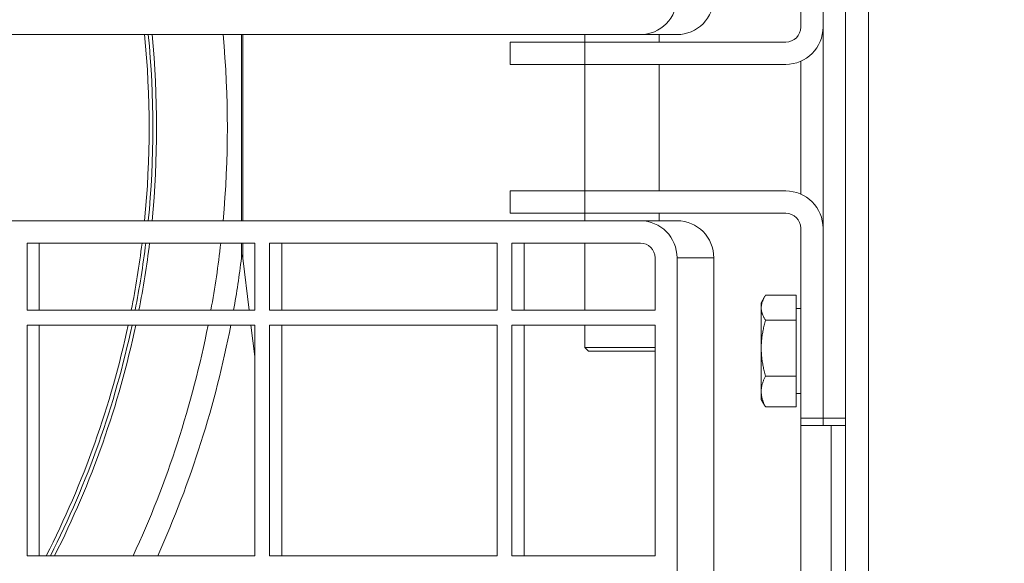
# Model space of a CAD drawing. Header units: metres. Extents: x 1306 to 1412, y -79 to 41.
# Tile 364 of 656: x 1360.9433 to 1361.0755, y -17.02 to -16.947. Entities that reach past the tile are written whole.
import ezdxf

# ---------------------------------------------------------------- set-up
doc = ezdxf.new("R2010")
doc.units = ezdxf.units.M
doc.header["$PDMODE"] = 65
doc.linetypes.add('AUSGEZOGEN', pattern=[0])
doc.layers.add('XR$3$Maßlinie 1_50', color=7, linetype='AUSGEZOGEN', lineweight=25)
doc.layers.add('XR$4$Möblierung', color=4, linetype='AUSGEZOGEN', lineweight=13)
doc.styles.add('ARIAL', font='arial.ttf')
doc.dimstyles.new('DIMSTYLE_11', dxfattribs={"dimtxt": 0.15, "dimasz": 0.03000000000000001, "dimexe": 0, "dimexo": 0, "dimgap": 0.075, "dimtad": 2, "dimrnd": 0.005, "dimzin": 4, "dimdsep": 46, "dimtxsty": 'ARIAL', "dimblk1": 'ALL_ML_STRICH', "dimblk2": 'ALL_ML_STRICH', "dimsah": 1, "dimcen": 0, "dimclrd": 3, "dimclre": 3, "dimclrt": 3, "dimadec": 0, "dimazin": 0, "dimtfac": 1, "dimtdec": 0, "dimtix": 1, "dimtmove": 2, "dimatfit": 3, "dimfxl": 0, "dimtzin": 0, "dimlwd": 0, "dimlwe": 25, "dimarcsym": 0})
doc.dimstyles.new('DIMSTYLE_12', dxfattribs={"dimtxt": 0.15, "dimasz": 0.03000000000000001, "dimexe": 0, "dimexo": 0, "dimgap": 0.075, "dimtad": 2, "dimdec": 3, "dimrnd": 0.005, "dimzin": 4, "dimdsep": 46, "dimtxsty": 'ARIAL', "dimblk1": 'ALL_ML_STRICH', "dimblk2": 'ALL_ML_STRICH', "dimsah": 1, "dimcen": 0, "dimclrd": 3, "dimclre": 3, "dimclrt": 3, "dimadec": 0, "dimazin": 0, "dimtfac": 1, "dimtdec": 0, "dimtix": 1, "dimtmove": 2, "dimatfit": 3, "dimfxl": 0, "dimtzin": 0, "dimlwd": 0, "dimlwe": 25, "dimarcsym": 0})
doc.dimstyles.new('DIMSTYLE_24', dxfattribs={"dimtxt": 0.225, "dimasz": 0.15, "dimexe": 0, "dimexo": 0, "dimgap": 0.1125, "dimtad": 2, "dimrnd": 0.005, "dimzin": 4, "dimdsep": 46, "dimtxsty": 'ARIAL', "dimblk1": 'ALL_ML_STRICH', "dimblk2": 'ALL_ML_STRICH', "dimsah": 1, "dimcen": 0, "dimclrd": 3, "dimclre": 3, "dimclrt": 3, "dimadec": 0, "dimazin": 0, "dimtfac": 1, "dimtdec": 0, "dimtix": 1, "dimtmove": 2, "dimatfit": 3, "dimfxl": 0, "dimtzin": 0, "dimlwd": 0, "dimlwe": 25, "dimarcsym": 0})
doc.dimstyles.new('DIMSTYLE_6', dxfattribs={"dimtxt": 0.15, "dimasz": 0.15, "dimexe": 0, "dimexo": 0, "dimgap": 0.075, "dimtad": 2, "dimrnd": 0.005, "dimzin": 4, "dimdsep": 46, "dimtxsty": 'ARIAL', "dimblk1": 'ALL_ML_STRICH', "dimblk2": 'ALL_ML_STRICH', "dimsah": 1, "dimcen": 0, "dimclrd": 3, "dimclre": 3, "dimclrt": 3, "dimadec": 0, "dimazin": 0, "dimtfac": 1, "dimtdec": 0, "dimtix": 1, "dimtmove": 2, "dimatfit": 3, "dimfxl": 0, "dimtzin": 0, "dimlwd": 0, "dimlwe": 25, "dimarcsym": 0})
doc.dimstyles.new('DIMSTYLE_9', dxfattribs={"dimtxt": 0.15, "dimasz": 0.03000000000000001, "dimexe": 0, "dimexo": 0, "dimgap": 0.075, "dimtad": 2, "dimdec": 1, "dimlfac": 100, "dimrnd": 0.5, "dimzin": 4, "dimdsep": 46, "dimtxsty": 'ARIAL', "dimblk1": 'ALL_ML_STRICH', "dimblk2": 'ALL_ML_STRICH', "dimsah": 1, "dimcen": 0, "dimclrd": 3, "dimclre": 3, "dimclrt": 3, "dimadec": 0, "dimazin": 0, "dimtfac": 1, "dimtdec": 0, "dimtix": 1, "dimtmove": 2, "dimatfit": 3, "dimfxl": 0, "dimtvp": 1.2, "dimtzin": 0, "dimlwd": 0, "dimlwe": 25, "dimarcsym": 0})

# ---------------------------------------------------------------- blocks, each defined once
blk = doc.blocks.new('ALL_ML_STRICH')
at = {"color": 0, "linetype": 'ByBlock', "lineweight": -2}
for p, q in [((0, -0.5), (0, 0.5)), ((-0.3, -0.3), (0.3, 0.3)), ((-1, 0), (0.5, 0))]:
    blk.add_line(p, q, dxfattribs=at)
blk = doc.blocks.new('*D691')
at = {"layer": 'DEFPOINTS', "color": 3, "linetype": 'AUSGEZOGEN', "lineweight": 25, "transparency": 33554687}
for p in [(1361.150147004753, -9.35909497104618), (1361.150147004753, -17.54325511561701), (1361.480147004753, -17.62028917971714)]:
    blk.add_point(p, dxfattribs=at)
at = {"layer": 'XR$3$Maßlinie 1_50', "color": 3, "linetype": 'AUSGEZOGEN', "lineweight": -2, "transparency": 33554687}
for p, q in [((1361.150147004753, -9.40909497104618), (1361.150147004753, -9.35909497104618)), ((1361.150147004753, -9.35909497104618), (1361.480147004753, -9.35909497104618)), ((1361.480147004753, -9.40909497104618), (1361.480147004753, -9.35909497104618))]:
    blk.add_line(p, q, dxfattribs=at)
at = {"layer": 'XR$3$Maßlinie 1_50', "color": 3, "linetype": 'AUSGEZOGEN', "lineweight": 25, "transparency": 33554687, "xscale": 0.03000000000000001, "yscale": 0.03000000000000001, "zscale": 0.03000000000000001, "rotation": 180}
blk.add_blockref('ALL_ML_STRICH', (1361.150147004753, -9.35909497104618), dxfattribs=at)
at = {"layer": 'XR$3$Maßlinie 1_50', "color": 3, "linetype": 'AUSGEZOGEN', "lineweight": 25, "transparency": 33554687, "xscale": 0.03000000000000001, "yscale": 0.03000000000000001, "zscale": 0.03000000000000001}
blk.add_blockref('ALL_ML_STRICH', (1361.480147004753, -9.35909497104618), dxfattribs=at)
at = {"layer": 'XR$3$Maßlinie 1_50', "color": 3, "linetype": 'AUSGEZOGEN', "lineweight": 25, "transparency": 33554687, "insert": (1361.309719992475, -9.23143467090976), "char_height": 0.15, "width": 0.4799999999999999, "attachment_point": 5, "style": 'ARIAL'}
blk.add_mtext('\\W0.80;\\A1;{\\A1;{33\\H0.099000;\\S^ ;}}', dxfattribs=at)
blk = doc.blocks.new('*D765')
at = {"layer": 'DEFPOINTS', "color": 3, "linetype": 'AUSGEZOGEN', "lineweight": 25, "transparency": 33554687}
for p in [(1342.770147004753, -10.15909497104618), (1342.770147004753, -20.11080697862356), (1361.060147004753, -20.30015715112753)]:
    blk.add_point(p, dxfattribs=at)
at = {"layer": 'XR$3$Maßlinie 1_50', "color": 3, "linetype": 'AUSGEZOGEN', "lineweight": -2, "transparency": 33554687}
for p, q in [((1342.770147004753, -10.20909497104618), (1342.770147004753, -10.15909497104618)), ((1342.770147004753, -10.15909497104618), (1361.060147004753, -10.15909497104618)), ((1361.060147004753, -10.20909497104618), (1361.060147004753, -10.15909497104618))]:
    blk.add_line(p, q, dxfattribs=at)
at = {"layer": 'XR$3$Maßlinie 1_50', "color": 3, "linetype": 'AUSGEZOGEN', "lineweight": 25, "transparency": 33554687, "xscale": 0.03000000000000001, "yscale": 0.03000000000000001, "zscale": 0.03000000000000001, "rotation": 180}
blk.add_blockref('ALL_ML_STRICH', (1342.770147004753, -10.15909497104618), dxfattribs=at)
at = {"layer": 'XR$3$Maßlinie 1_50', "color": 3, "linetype": 'AUSGEZOGEN', "lineweight": 25, "transparency": 33554687, "xscale": 0.03000000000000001, "yscale": 0.03000000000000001, "zscale": 0.03000000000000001}
blk.add_blockref('ALL_ML_STRICH', (1361.060147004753, -10.15909497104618), dxfattribs=at)
at = {"layer": 'XR$3$Maßlinie 1_50', "color": 3, "linetype": 'AUSGEZOGEN', "lineweight": 25, "transparency": 33554687, "insert": (1351.919076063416, -10.03153699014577), "char_height": 0.15, "width": 0.6, "attachment_point": 5, "style": 'ARIAL'}
blk.add_mtext('\\W0.80;\\A1;{\\A1;{18.29\\H0.099000;\\S^ ;}}', dxfattribs=at)
blk = doc.blocks.new('*D766')
at = {"layer": 'DEFPOINTS', "color": 3, "linetype": 'AUSGEZOGEN', "lineweight": 25, "transparency": 33554687}
for p in [(1361.060147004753, -10.15909497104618), (1361.240147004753, -20.27659746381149), (1361.060147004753, -20.30015715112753)]:
    blk.add_point(p, dxfattribs=at)
at = {"layer": 'XR$3$Maßlinie 1_50', "color": 3, "linetype": 'AUSGEZOGEN', "lineweight": -2, "transparency": 33554687}
for p, q in [((1361.060147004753, -10.20909497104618), (1361.060147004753, -10.15909497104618)), ((1361.060147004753, -10.15909497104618), (1361.240147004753, -10.15909497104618)), ((1361.240147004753, -10.20909497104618), (1361.240147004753, -10.15909497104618))]:
    blk.add_line(p, q, dxfattribs=at)
at = {"layer": 'XR$3$Maßlinie 1_50', "color": 3, "linetype": 'AUSGEZOGEN', "lineweight": 25, "transparency": 33554687, "xscale": 0.03000000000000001, "yscale": 0.03000000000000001, "zscale": 0.03000000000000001, "rotation": 180}
blk.add_blockref('ALL_ML_STRICH', (1361.060147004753, -10.15909497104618), dxfattribs=at)
at = {"layer": 'XR$3$Maßlinie 1_50', "color": 3, "linetype": 'AUSGEZOGEN', "lineweight": 25, "transparency": 33554687, "xscale": 0.03000000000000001, "yscale": 0.03000000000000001, "zscale": 0.03000000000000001}
blk.add_blockref('ALL_ML_STRICH', (1361.240147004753, -10.15909497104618), dxfattribs=at)
at = {"layer": 'XR$3$Maßlinie 1_50', "color": 3, "linetype": 'AUSGEZOGEN', "lineweight": 25, "transparency": 33554687, "insert": (1361.144597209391, -10.01653699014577), "char_height": 0.15, "width": 0.4799999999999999, "attachment_point": 5, "style": 'ARIAL'}
blk.add_mtext('\\W0.80;\\A1;{\\A1;{18\\H0.099000;\\S^ ;}}', dxfattribs=at)
blk = doc.blocks.new('*D782')
at = {"layer": 'DEFPOINTS', "color": 3, "linetype": 'AUSGEZOGEN', "lineweight": 25, "transparency": 33554687}
for p in [(1343.120147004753, -10.95909497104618), (1343.120147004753, -20.11122102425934), (1361.060147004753, -20.50340109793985)]:
    blk.add_point(p, dxfattribs=at)
at = {"layer": 'XR$3$Maßlinie 1_50', "color": 3, "linetype": 'AUSGEZOGEN', "lineweight": -2, "transparency": 33554687}
for p, q in [((1343.120147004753, -11.00909497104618), (1343.120147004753, -10.95909497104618)), ((1343.120147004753, -10.95909497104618), (1361.060147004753, -10.95909497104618)), ((1361.060147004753, -11.00909497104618), (1361.060147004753, -10.95909497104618))]:
    blk.add_line(p, q, dxfattribs=at)
at = {"layer": 'XR$3$Maßlinie 1_50', "color": 3, "linetype": 'AUSGEZOGEN', "lineweight": 25, "transparency": 33554687, "xscale": 0.03000000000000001, "yscale": 0.03000000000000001, "zscale": 0.03000000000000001, "rotation": 180}
blk.add_blockref('ALL_ML_STRICH', (1343.120147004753, -10.95909497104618), dxfattribs=at)
at = {"layer": 'XR$3$Maßlinie 1_50', "color": 3, "linetype": 'AUSGEZOGEN', "lineweight": 25, "transparency": 33554687, "xscale": 0.03000000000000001, "yscale": 0.03000000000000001, "zscale": 0.03000000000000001}
blk.add_blockref('ALL_ML_STRICH', (1361.060147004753, -10.95909497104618), dxfattribs=at)
at = {"layer": 'XR$3$Maßlinie 1_50', "color": 3, "linetype": 'AUSGEZOGEN', "lineweight": 25, "transparency": 33554687, "insert": (1352.094444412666, -10.83153699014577), "char_height": 0.15, "width": 0.6, "attachment_point": 5, "style": 'ARIAL'}
blk.add_mtext('\\W0.80;\\A1;{\\A1;{17.94\\H0.099000;\\S^ ;}}', dxfattribs=at)
blk = doc.blocks.new('*D783')
at = {"layer": 'DEFPOINTS', "color": 3, "linetype": 'AUSGEZOGEN', "lineweight": 25, "transparency": 33554687}
for p in [(1361.060147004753, -10.95909497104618), (1361.060147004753, -20.50340109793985), (1361.240147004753, -20.60164563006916)]:
    blk.add_point(p, dxfattribs=at)
at = {"layer": 'XR$3$Maßlinie 1_50', "color": 3, "linetype": 'AUSGEZOGEN', "lineweight": -2, "transparency": 33554687}
for p, q in [((1361.060147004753, -11.00909497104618), (1361.060147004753, -10.95909497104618)), ((1361.060147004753, -10.95909497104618), (1361.240147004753, -10.95909497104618)), ((1361.240147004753, -11.00909497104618), (1361.240147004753, -10.95909497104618))]:
    blk.add_line(p, q, dxfattribs=at)
at = {"layer": 'XR$3$Maßlinie 1_50', "color": 3, "linetype": 'AUSGEZOGEN', "lineweight": 25, "transparency": 33554687, "xscale": 0.03000000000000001, "yscale": 0.03000000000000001, "zscale": 0.03000000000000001, "rotation": 180}
blk.add_blockref('ALL_ML_STRICH', (1361.060147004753, -10.95909497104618), dxfattribs=at)
at = {"layer": 'XR$3$Maßlinie 1_50', "color": 3, "linetype": 'AUSGEZOGEN', "lineweight": 25, "transparency": 33554687, "xscale": 0.03000000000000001, "yscale": 0.03000000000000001, "zscale": 0.03000000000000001}
blk.add_blockref('ALL_ML_STRICH', (1361.240147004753, -10.95909497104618), dxfattribs=at)
at = {"layer": 'XR$3$Maßlinie 1_50', "color": 3, "linetype": 'AUSGEZOGEN', "lineweight": 25, "transparency": 33554687, "insert": (1361.144597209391, -10.81653699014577), "char_height": 0.15, "width": 0.4799999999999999, "attachment_point": 5, "style": 'ARIAL'}
blk.add_mtext('\\W0.80;\\A1;{\\A1;{18\\H0.099000;\\S^ ;}}', dxfattribs=at)
blk = doc.blocks.new('*D899')
at = {"layer": 'DEFPOINTS', "color": 3, "linetype": 'AUSGEZOGEN', "lineweight": 25, "transparency": 33554687}
for p in [(1342.770147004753, -8.559094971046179), (1361.240147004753, -14.91824644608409), (1342.770147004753, -18.60157549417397)]:
    blk.add_point(p, dxfattribs=at)
at = {"layer": 'XR$3$Maßlinie 1_50', "color": 3, "linetype": 'AUSGEZOGEN', "lineweight": -2, "transparency": 33554687}
for p, q in [((1342.770147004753, -9.15909497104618), (1342.770147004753, -8.559094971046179)), ((1342.770147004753, -8.559094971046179), (1361.240147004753, -8.559094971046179)), ((1361.240147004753, -9.15909497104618), (1361.240147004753, -8.559094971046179))]:
    blk.add_line(p, q, dxfattribs=at)
at = {"layer": 'XR$3$Maßlinie 1_50', "color": 3, "linetype": 'AUSGEZOGEN', "lineweight": 25, "transparency": 33554687, "xscale": 0.15, "yscale": 0.15, "zscale": 0.15, "rotation": 180}
blk.add_blockref('ALL_ML_STRICH', (1342.770147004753, -8.559094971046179), dxfattribs=at)
at = {"layer": 'XR$3$Maßlinie 1_50', "color": 3, "linetype": 'AUSGEZOGEN', "lineweight": 25, "transparency": 33554687, "xscale": 0.15, "yscale": 0.15, "zscale": 0.15}
blk.add_blockref('ALL_ML_STRICH', (1361.240147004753, -8.559094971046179), dxfattribs=at)
at = {"layer": 'XR$3$Maßlinie 1_50', "color": 3, "linetype": 'AUSGEZOGEN', "lineweight": 25, "transparency": 33554687, "insert": (1352.011101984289, -8.392604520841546), "char_height": 0.225, "width": 0.8999999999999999, "attachment_point": 5, "style": 'ARIAL'}
blk.add_mtext('\\W0.80;\\A1;{\\fArial|i0|b1;\\A1;{18.47\\H0.148500;\\S^ ;}}', dxfattribs=at)
blk = doc.blocks.new('*D929')
at = {"layer": 'DEFPOINTS', "color": 3, "linetype": 'AUSGEZOGEN', "lineweight": 25, "transparency": 33554687}
for p in [(1362.146242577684, -15.15824644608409), (1340.424074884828, -17.54324644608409), (1364.271242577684, -17.54324644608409)]:
    blk.add_point(p, dxfattribs=at)
at = {"layer": 'XR$3$Maßlinie 1_50', "color": 3, "linetype": 'AUSGEZOGEN', "lineweight": -2, "transparency": 33554687}
for p, q in [((1340.474074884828, -15.15824644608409), (1340.424074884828, -15.15824644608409)), ((1340.424074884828, -17.54324644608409), (1340.424074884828, -15.15824644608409)), ((1340.474074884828, -17.54324644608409), (1340.424074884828, -17.54324644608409))]:
    blk.add_line(p, q, dxfattribs=at)
at = {"layer": 'XR$3$Maßlinie 1_50', "color": 3, "linetype": 'AUSGEZOGEN', "lineweight": 25, "transparency": 33554687, "xscale": 0.03000000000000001, "yscale": 0.03000000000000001, "zscale": 0.03000000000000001}
for p, rotation in [((1340.424074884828, -15.15824644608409), 90), ((1340.424074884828, -17.54324644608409), 270)]:
    blk.add_blockref('ALL_ML_STRICH', p, dxfattribs=dict(at, rotation=rotation))
at = {"layer": 'XR$3$Maßlinie 1_50', "color": 3, "linetype": 'AUSGEZOGEN', "lineweight": 25, "transparency": 33554687, "insert": (1340.29641458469, -16.32984057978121), "char_height": 0.15, "width": 0.6, "attachment_point": 5, "rotation": 90, "style": 'ARIAL'}
blk.add_mtext('\\W0.80;\\A1;{\\A1;{2.38\\H0.099000;\\S5^ ;}}', dxfattribs=at)
blk = doc.blocks.new('*D938')
at = {"layer": 'DEFPOINTS', "color": 3, "linetype": 'AUSGEZOGEN', "lineweight": 25, "transparency": 33554687}
for p in [(1364.96914176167, -15.15824644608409), (1338.824074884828, -20.29324644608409), (1364.656959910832, -20.29324644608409)]:
    blk.add_point(p, dxfattribs=at)
at = {"layer": 'XR$3$Maßlinie 1_50', "color": 3, "linetype": 'AUSGEZOGEN', "lineweight": -2, "transparency": 33554687}
for p, q in [((1338.874074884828, -15.15824644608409), (1338.824074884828, -15.15824644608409)), ((1338.824074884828, -20.29324644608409), (1338.824074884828, -15.15824644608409)), ((1338.874074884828, -20.29324644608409), (1338.824074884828, -20.29324644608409))]:
    blk.add_line(p, q, dxfattribs=at)
at = {"layer": 'XR$3$Maßlinie 1_50', "color": 3, "linetype": 'AUSGEZOGEN', "lineweight": 25, "transparency": 33554687, "xscale": 0.03000000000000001, "yscale": 0.03000000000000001, "zscale": 0.03000000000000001}
for p, rotation in [((1338.824074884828, -15.15824644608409), 90), ((1338.824074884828, -20.29324644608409), 270)]:
    blk.add_blockref('ALL_ML_STRICH', p, dxfattribs=dict(at, rotation=rotation))
at = {"layer": 'XR$3$Maßlinie 1_50', "color": 3, "linetype": 'AUSGEZOGEN', "lineweight": 25, "transparency": 33554687, "insert": (1338.696414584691, -17.70484057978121), "char_height": 0.15, "width": 0.6, "attachment_point": 5, "rotation": 90, "style": 'ARIAL'}
blk.add_mtext('\\W0.80;\\A1;{\\A1;{5.13\\H0.099000;\\S5^ ;}}', dxfattribs=at)
blk = doc.blocks.new('*D963')
at = {"layer": 'DEFPOINTS', "color": 3, "linetype": 'AUSGEZOGEN', "lineweight": 25, "transparency": 33554687}
for p in [(1360.315868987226, -16.2182464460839), (1360.170906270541, -17.81824644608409), (1361.000147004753, -17.81824644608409)]:
    blk.add_point(p, dxfattribs=at)
at = {"layer": 'XR$3$Maßlinie 1_50', "color": 3, "linetype": 'AUSGEZOGEN', "lineweight": -2, "transparency": 33554687}
for p, q in [((1360.220906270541, -16.2182464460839), (1360.170906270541, -16.2182464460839)), ((1360.170906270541, -17.81824644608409), (1360.170906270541, -16.2182464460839)), ((1360.220906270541, -17.81824644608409), (1360.170906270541, -17.81824644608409))]:
    blk.add_line(p, q, dxfattribs=at)
at = {"layer": 'XR$3$Maßlinie 1_50', "color": 3, "linetype": 'AUSGEZOGEN', "lineweight": 25, "transparency": 33554687, "xscale": 0.15, "yscale": 0.15, "zscale": 0.15}
for p, rotation in [((1360.170906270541, -16.2182464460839), 90), ((1360.170906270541, -17.81824644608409), 270)]:
    blk.add_blockref('ALL_ML_STRICH', p, dxfattribs=dict(at, rotation=rotation))
at = {"layer": 'XR$3$Maßlinie 1_50', "color": 3, "linetype": 'AUSGEZOGEN', "lineweight": 25, "transparency": 33554687, "insert": (1360.043348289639, -17.00937332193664), "char_height": 0.15, "width": 0.4799999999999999, "attachment_point": 5, "rotation": 90, "style": 'ARIAL'}
blk.add_mtext('\\W0.80;\\A1;{\\A1;{1.60\\H0.099000;\\S^ ;}}', dxfattribs=at)
blk = doc.blocks.new('*D1085')
at = {"layer": 'DEFPOINTS', "color": 3, "linetype": 'AUSGEZOGEN', "lineweight": 25, "transparency": 33554687}
for p in [(1366.101203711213, -15.15824644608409), (1339.624074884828, -17.54324644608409), (1365.92579072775, -17.54324644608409)]:
    blk.add_point(p, dxfattribs=at)
at = {"layer": 'XR$3$Maßlinie 1_50', "color": 3, "linetype": 'AUSGEZOGEN', "lineweight": -2, "transparency": 33554687}
for p, q in [((1339.674074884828, -15.15824644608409), (1339.624074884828, -15.15824644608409)), ((1339.624074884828, -17.54324644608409), (1339.624074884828, -15.15824644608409)), ((1339.674074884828, -17.54324644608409), (1339.624074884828, -17.54324644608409))]:
    blk.add_line(p, q, dxfattribs=at)
at = {"layer": 'XR$3$Maßlinie 1_50', "color": 3, "linetype": 'AUSGEZOGEN', "lineweight": 25, "transparency": 33554687, "xscale": 0.03000000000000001, "yscale": 0.03000000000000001, "zscale": 0.03000000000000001}
for p, rotation in [((1339.624074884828, -15.15824644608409), 90), ((1339.624074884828, -17.54324644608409), 270)]:
    blk.add_blockref('ALL_ML_STRICH', p, dxfattribs=dict(at, rotation=rotation))
at = {"layer": 'XR$3$Maßlinie 1_50', "color": 3, "linetype": 'AUSGEZOGEN', "lineweight": 25, "transparency": 33554687, "insert": (1339.49641458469, -16.3298405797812), "char_height": 0.15, "width": 0.6, "attachment_point": 5, "rotation": 90, "style": 'ARIAL'}
blk.add_mtext('\\W0.80;\\A1;{\\A1;{2.38\\H0.099000;\\S5^ ;}}', dxfattribs=at)
blk = doc.blocks.new('COMPLEXOBJECT_326')
at = {"layer": 'XR$4$Möblierung', "color": 52, "linetype": 'AUSGEZOGEN', "lineweight": 13, "transparency": 33554687}
for p, q in [((1361.057264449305, -17.61338194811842), (1361.057264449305, -16.30960622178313)), ((1361.054164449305, -17.61144408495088), (1361.054164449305, -16.31154408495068)), ((1361.048164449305, -16.92249408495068), (1361.048164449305, -16.94799408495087)), ((1361.051164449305, -16.92249408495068), (1361.051164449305, -17.00049408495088)), ((1361.051164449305, -16.92249408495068), (1361.051164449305, -16.94799408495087)), ((1361.026628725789, -16.94899408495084), (1360.632078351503, -16.94899408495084)), ((1360.973065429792, -16.94899408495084), (1360.973065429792, -16.97399408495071)), ((1360.973261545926, -16.97399408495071), (1360.973261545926, -16.94899408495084)), ((1361.019164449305, -16.94899408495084), (1361.019164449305, -16.94999408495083)), ((1361.026628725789, -16.94899408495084), (1361.028931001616, -16.94899408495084)), ((1361.029164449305, -16.94899313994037), (1361.029164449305, -16.94999408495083)), ((1361.029261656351, -16.94899408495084), (1361.029164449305, -16.94899408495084)), ((1361.029261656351, -16.94899408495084), (1361.031563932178, -16.94899408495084)), ((1361.009164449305, -16.94999408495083), (1361.019164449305, -16.94999408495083)), ((1361.009164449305, -16.94999408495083), (1361.009164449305, -16.95299408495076)), ((1361.019164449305, -16.95299408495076), (1361.019164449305, -16.94999408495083)), ((1361.046164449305, -16.94999408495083), (1361.019164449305, -16.94999408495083)), ((1361.048164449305, -16.95257666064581), (1361.048164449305, -16.97041150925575)), ((1361.019164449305, -16.95299408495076), (1361.009164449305, -16.95299408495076)), ((1361.046164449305, -16.95299408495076), (1361.019164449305, -16.95299408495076)), ((1361.019164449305, -16.95299408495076), (1361.019164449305, -16.96999408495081)), ((1361.029164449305, -16.95299408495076), (1361.029164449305, -16.96999408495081)), ((1361.009164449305, -16.96999408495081), (1361.019164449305, -16.96999408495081)), ((1361.009164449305, -16.96999408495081), (1361.009164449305, -16.97299408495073)), ((1361.019164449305, -16.97299408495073), (1361.019164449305, -16.96999408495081)), ((1361.019164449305, -16.96999408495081), (1361.046164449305, -16.96999408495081)), ((1361.019164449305, -16.97299408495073), (1361.009164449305, -16.97299408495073)), ((1361.019164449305, -16.97299408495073), (1361.046164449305, -16.97299408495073)), ((1361.019164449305, -16.97299408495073), (1361.019164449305, -16.97399408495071)), ((1361.029164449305, -16.97299408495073), (1361.029164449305, -16.97399502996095)), ((1361.026628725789, -16.97399408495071), (1360.632078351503, -16.97399408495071)), ((1361.028931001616, -16.97399408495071), (1361.026628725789, -16.97399408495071)), ((1361.029164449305, -16.97399408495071), (1361.029261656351, -16.97399408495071)), ((1361.031563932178, -16.97399408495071), (1361.029261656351, -16.97399408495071)), ((1361.048164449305, -16.97499408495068), (1361.048164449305, -17.00049408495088)), ((1361.051164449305, -16.97499408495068), (1361.051164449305, -17.00049408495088)), ((1360.944266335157, -16.97699408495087), (1360.944266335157, -16.98599408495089)), ((1360.944266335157, -16.97699408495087), (1360.974843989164, -16.97699408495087)), ((1360.945911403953, -16.98599408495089), (1360.945911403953, -16.97699408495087)), ((1360.973065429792, -16.97699408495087), (1360.973065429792, -16.97900172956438)), ((1360.973261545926, -16.97900948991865), (1360.973261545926, -16.97699408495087)), ((1360.974843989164, -16.98599408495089), (1360.974843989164, -16.97699408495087)), ((1360.976816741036, -16.97699408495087), (1360.976816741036, -16.98599408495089)), ((1360.976816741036, -16.97699408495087), (1361.007394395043, -16.97699408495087)), ((1360.978461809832, -16.98599408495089), (1360.978461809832, -16.97699408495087)), ((1361.007394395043, -16.98599408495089), (1361.007394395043, -16.97699408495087)), ((1361.009367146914, -16.97699408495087), (1361.026628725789, -16.97699408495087)), ((1361.009367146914, -16.97699408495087), (1361.009367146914, -16.98599408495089)), ((1361.01101221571, -16.98599408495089), (1361.01101221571, -16.97699408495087)), ((1361.019164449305, -16.97699408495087), (1361.019164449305, -16.98599408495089)), ((1360.974096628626, -16.98599408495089), (1360.973261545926, -16.97900948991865)), ((1361.028601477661, -16.98599408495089), (1361.028601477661, -16.97899408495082)), ((1361.036495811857, -16.97899408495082), (1361.031560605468, -16.97899408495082)), ((1361.031560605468, -16.97899408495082), (1361.031560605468, -17.58899408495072)), ((1361.036495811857, -17.58899408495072), (1361.036495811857, -16.97899408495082)), ((1361.042864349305, -16.98499408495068), (1361.043304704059, -16.98423136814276)), ((1361.047564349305, -16.98400257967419), (1361.043444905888, -16.98400257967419)), ((1361.047564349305, -16.98400257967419), (1361.047564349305, -16.98735082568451)), ((1361.042864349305, -16.98499408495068), (1361.042864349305, -16.98567670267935)), ((1361.042864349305, -16.98567670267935), (1361.042864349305, -16.99109657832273)), ((1360.944266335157, -16.98599408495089), (1360.974843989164, -16.98599408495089)), ((1360.976816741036, -16.98599408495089), (1361.007394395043, -16.98599408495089)), ((1361.009367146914, -16.98599408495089), (1361.028601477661, -16.98599408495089)), ((1361.047564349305, -16.9857940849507), (1361.048164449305, -16.9857940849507)), ((1360.944266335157, -16.98799408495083), (1360.944266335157, -17.01899408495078)), ((1360.974843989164, -16.98799408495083), (1360.944266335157, -16.98799408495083)), ((1360.945911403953, -17.01899408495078), (1360.945911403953, -16.98799408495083)), ((1360.974843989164, -16.99224497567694), (1360.97433574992, -16.98799408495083)), ((1360.974843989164, -17.01899408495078), (1360.974843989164, -16.98799408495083)), ((1360.976816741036, -16.98799408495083), (1360.976816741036, -17.01899408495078)), ((1361.007394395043, -16.98799408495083), (1360.976816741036, -16.98799408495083)), ((1360.978461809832, -17.01899408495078), (1360.978461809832, -16.98799408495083)), ((1361.007394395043, -17.01899408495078), (1361.007394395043, -16.98799408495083)), ((1361.028601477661, -16.98799408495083), (1361.009367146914, -16.98799408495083)), ((1361.009367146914, -16.98799408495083), (1361.009367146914, -17.01899408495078)), ((1361.01101221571, -17.01899408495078), (1361.01101221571, -16.98799408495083)), ((1361.019164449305, -16.98799408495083), (1361.019164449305, -16.99099408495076)), ((1361.028601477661, -17.01899408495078), (1361.028601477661, -16.98799408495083)), ((1361.047564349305, -16.98735082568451), (1361.043444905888, -16.98735082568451)), ((1361.047564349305, -16.98735082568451), (1361.047564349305, -16.99484233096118)), ((1361.019164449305, -16.99099408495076), (1361.028601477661, -16.99099408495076)), ((1361.019664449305, -16.99149408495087), (1361.019164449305, -16.99099408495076)), ((1361.028601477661, -16.99149408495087), (1361.019664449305, -16.99149408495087)), ((1361.042864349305, -16.99109657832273), (1361.042864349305, -16.99691396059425)), ((1361.047564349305, -16.99484233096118), (1361.043444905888, -16.99484233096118)), ((1361.047564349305, -16.99484233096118), (1361.047564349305, -16.99898559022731)), ((1361.042864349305, -16.99691396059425), (1361.042864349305, -16.99799408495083)), ((1361.047564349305, -16.9971940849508), (1361.048164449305, -16.9971940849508)), ((1361.042864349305, -16.99799408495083), (1361.043304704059, -16.99875680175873)), ((1361.047564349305, -16.99898559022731), (1361.043444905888, -16.99898559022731)), ((1361.051164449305, -17.00049408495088), (1361.048164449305, -17.00049408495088)), ((1361.048164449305, -17.00149408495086), (1361.048164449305, -17.00049408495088)), ((1361.048164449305, -17.00149408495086), (1361.048164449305, -17.53838528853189)), ((1361.048164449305, -17.00149408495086), (1361.051164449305, -17.00149408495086)), ((1361.051164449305, -17.00149408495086), (1361.051164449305, -17.00049408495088)), ((1361.054164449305, -17.00049408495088), (1361.051164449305, -17.00049408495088)), ((1361.051164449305, -17.00049408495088), (1361.051164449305, -17.00149408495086)), ((1361.051164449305, -17.00149408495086), (1361.054164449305, -17.00149408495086)), ((1361.052264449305, -17.53299408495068), (1361.052264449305, -17.00149408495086)), ((1360.944266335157, -17.01899408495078), (1360.974843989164, -17.01899408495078)), ((1360.976816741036, -17.01899408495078), (1361.007394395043, -17.01899408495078)), ((1361.009367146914, -17.01899408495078), (1361.028601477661, -17.01899408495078))]:
    blk.add_line(p, q, dxfattribs=at)
for points in [[(1361.028931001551, -16.94899408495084), (1361.028989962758, -16.94899402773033), (1361.029014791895, -16.94899390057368), (1361.02906731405, -16.94899371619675), (1361.029065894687, -16.94899369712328), (1361.029093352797, -16.94899355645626), (1361.029120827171, -16.94899340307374), (1361.029130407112, -16.94899333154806), (1361.029151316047, -16.94899323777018), (1361.029173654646, -16.94899312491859), (1361.029180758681, -16.94899309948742), (1361.02921199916, -16.9489930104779), (1361.02920572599, -16.94899321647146), (1361.029229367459, -16.94899335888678), (1361.029260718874, -16.94899361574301), (1361.029290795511, -16.94899392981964), (1361.029265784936, -16.9489936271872), (1361.029282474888, -16.94899383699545), (1361.029240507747, -16.94899352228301), (1361.029257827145, -16.94899370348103), (1361.02926440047, -16.94899399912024), (1361.029263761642, -16.94899406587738), (1361.029261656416, -16.94899408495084)], [(1361.029261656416, -16.97399408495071), (1361.02925003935, -16.97399459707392), (1361.029234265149, -16.97399507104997), (1361.029217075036, -16.97399554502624), (1361.029198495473, -16.97399601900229), (1361.029220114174, -16.97399529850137), (1361.029207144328, -16.97399552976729), (1361.029181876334, -16.97399564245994), (1361.029197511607, -16.97399482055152), (1361.029174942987, -16.97399475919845), (1361.029136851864, -16.97399466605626), (1361.029152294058, -16.97399503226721), (1361.029165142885, -16.97399501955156), (1361.029120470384, -16.97399477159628), (1361.029109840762, -16.97399471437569), (1361.029070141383, -16.97399448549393), (1361.029050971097, -16.97399440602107), (1361.029030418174, -16.97399430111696), (1361.029016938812, -16.97399423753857), (1361.028981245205, -16.97399415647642), (1361.028946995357, -16.97399407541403), (1361.028939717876, -16.97399406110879), (1361.028931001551, -16.97399408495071)], [(1360.973261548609, -16.97900949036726), (1360.97325252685, -16.97893683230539), (1360.973247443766, -16.97890242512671), (1360.973237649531, -16.97883240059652), (1360.973237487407, -16.97883375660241), (1360.973230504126, -16.97879340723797), (1360.973223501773, -16.97875315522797), (1360.973220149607, -16.97873667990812), (1360.973210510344, -16.97869926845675), (1360.973201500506, -16.9786618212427), (1360.973197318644, -16.97864945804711), (1360.973197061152, -16.97865122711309), (1360.973169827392, -16.97860705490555), (1360.973161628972, -16.97860800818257), (1360.973130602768, -16.97860077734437), (1360.973141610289, -16.97864902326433), (1360.973127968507, -16.97869655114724), (1360.973118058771, -16.97868945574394), (1360.973118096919, -16.97869269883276), (1360.973100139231, -16.9787700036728), (1360.973100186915, -16.97877302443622), (1360.973091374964, -16.97882202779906), (1360.973082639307, -16.97887662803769), (1360.973073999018, -16.97893660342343), (1360.973065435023, -16.97900172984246)], [(1361.043444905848, -16.9840025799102), (1361.043395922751, -16.98407961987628), (1361.043349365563, -16.98415558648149), (1361.043305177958, -16.98423054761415), (1361.043263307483, -16.9843045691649), (1361.043223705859, -16.98437771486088), (1361.043186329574, -16.98445004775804), (1361.0431511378, -16.9845216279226), (1361.043118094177, -16.98459251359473), (1361.043087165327, -16.9846627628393), (1361.043058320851, -16.98473243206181), (1361.043031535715, -16.98480157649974), (1361.043006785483, -16.98487024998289), (1361.042984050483, -16.98493850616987), (1361.042963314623, -16.98500639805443), (1361.042944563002, -16.98507397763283), (1361.042927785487, -16.98514129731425), (1361.042912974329, -16.98520840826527), (1361.042900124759, -16.98527536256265), (1361.042889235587, -16.98534221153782), (1361.042880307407, -16.98540900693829), (1361.042873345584, -16.98547580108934), (1361.042868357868, -16.98554264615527), (1361.04286535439, -16.98560959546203), (1361.042864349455, -16.98567670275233)], [(1361.042864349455, -16.98567670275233), (1361.04286535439, -16.98574380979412), (1361.042868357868, -16.98581075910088), (1361.042873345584, -16.98587760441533), (1361.042880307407, -16.98594439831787), (1361.042889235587, -16.98601119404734), (1361.042900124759, -16.9860780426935), (1361.042912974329, -16.98614499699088), (1361.042927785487, -16.98621210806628), (1361.042944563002, -16.98627942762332), (1361.042963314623, -16.98634700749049), (1361.042984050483, -16.98641489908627), (1361.043006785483, -16.98648315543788), (1361.043031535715, -16.98655182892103), (1361.043058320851, -16.98662097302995), (1361.043087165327, -16.98669064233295), (1361.043118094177, -16.98676089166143), (1361.0431511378, -16.98683177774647), (1361.043186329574, -16.98690335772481), (1361.043223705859, -16.98697569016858), (1361.043263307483, -16.9870488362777), (1361.043305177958, -16.98712285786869), (1361.043349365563, -16.98719781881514), (1361.043395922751, -16.98727378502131), (1361.043444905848, -16.98735082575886)], [(1361.043444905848, -16.98735082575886), (1361.043395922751, -16.987523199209), (1361.043349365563, -16.98769317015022), (1361.043305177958, -16.98786089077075), (1361.043263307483, -16.98802650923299), (1361.043223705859, -16.98819016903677), (1361.043186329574, -16.98835200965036), (1361.0431511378, -16.98851216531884), (1361.043118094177, -16.98867076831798), (1361.043087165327, -16.98882794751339), (1361.043058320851, -16.98898382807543), (1361.043031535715, -16.98913853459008), (1361.043006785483, -16.98929218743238), (1361.042984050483, -16.98944490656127), (1361.042963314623, -16.98959681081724), (1361.042944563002, -16.98974801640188), (1361.042927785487, -16.98989863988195), (1361.042912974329, -16.99004879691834), (1361.042900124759, -16.99019860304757), (1361.042889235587, -16.9903481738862), (1361.042880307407, -16.99049762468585), (1361.042873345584, -16.99064707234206), (1361.042868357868, -16.99079663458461), (1361.04286535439, -16.99094642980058), (1361.042864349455, -16.99109657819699)], [(1361.042864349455, -16.99109657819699), (1361.04286535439, -16.99124672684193), (1361.042868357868, -16.99139652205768), (1361.042873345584, -16.9915460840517), (1361.042880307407, -16.99169553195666), (1361.042889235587, -16.99184498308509), (1361.042900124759, -16.99199455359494), (1361.042912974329, -16.99214435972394), (1361.042927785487, -16.99229451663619), (1361.042944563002, -16.99244514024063), (1361.042963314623, -16.99259634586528), (1361.042984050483, -16.99274825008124), (1361.043006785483, -16.99290096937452), (1361.043031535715, -16.99305462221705), (1361.043058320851, -16.99320932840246), (1361.043087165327, -16.99336520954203), (1361.043118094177, -16.9935223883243), (1361.0431511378, -16.99368099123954), (1361.043186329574, -16.99384114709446), (1361.043223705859, -16.9940029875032), (1361.043263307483, -16.99416664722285), (1361.043305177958, -16.99433226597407), (1361.043349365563, -16.99449998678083), (1361.043395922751, -16.99466995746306), (1361.043444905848, -16.99484233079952)], [(1361.043444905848, -16.99484233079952), (1361.043395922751, -16.99493766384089), (1361.043349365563, -16.99503166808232), (1361.043305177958, -16.9951244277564), (1361.043263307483, -16.99521602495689), (1361.043223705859, -16.99530653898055), (1361.043186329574, -16.99539604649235), (1361.0431511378, -16.99548462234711), (1361.043118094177, -16.99557233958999), (1361.043087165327, -16.99565926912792), (1361.043058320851, -16.99574548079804), (1361.043031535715, -16.99583104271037), (1361.043006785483, -16.99591602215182), (1361.042984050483, -16.99600048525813), (1361.042963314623, -16.99608449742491), (1361.042944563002, -16.99616812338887), (1361.042927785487, -16.99625142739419), (1361.042912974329, -16.99633447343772), (1361.042900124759, -16.99641732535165), (1361.042889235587, -16.99650004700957), (1361.042880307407, -16.99658270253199), (1361.042873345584, -16.99666535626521), (1361.042868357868, -16.99674807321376), (1361.04286535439, -16.99683091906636), (1361.042864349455, -16.99691396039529)], [(1361.042864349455, -16.99691396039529), (1361.04286535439, -16.99699700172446), (1361.042868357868, -16.99707984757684), (1361.042873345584, -16.99716256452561), (1361.042880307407, -16.99724521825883), (1361.042889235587, -16.99732787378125), (1361.042900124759, -16.99741059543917), (1361.042912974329, -16.9974934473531), (1361.042927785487, -16.9975764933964), (1361.042944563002, -16.99765979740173), (1361.042963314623, -16.99774342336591), (1361.042984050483, -16.99782743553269), (1361.043006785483, -16.997911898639), (1361.043031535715, -16.99799687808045), (1361.043058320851, -16.99808243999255), (1361.043087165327, -16.99816865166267), (1361.043118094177, -16.99825558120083), (1361.0431511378, -16.99834329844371), (1361.043186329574, -16.99843187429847), (1361.043223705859, -16.99852138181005), (1361.043263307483, -16.99861189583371), (1361.043305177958, -16.99870349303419), (1361.043349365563, -16.99879625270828), (1361.043395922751, -16.99889025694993), (1361.043444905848, -16.9989855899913)], [(1361.043444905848, -16.9989855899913), (1361.043419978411, -16.99894677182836), (1361.043395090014, -16.9989079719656), (1361.043407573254, -16.99892738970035), (1361.043395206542, -16.99890802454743), (1361.04340801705, -16.99892758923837), (1361.043396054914, -16.99890840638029), (1361.043378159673, -16.99887965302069), (1361.043360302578, -16.99885091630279), (1361.043342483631, -16.99882219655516), (1361.043359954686, -16.99885075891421), (1361.043377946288, -16.99887955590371), (1361.043362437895, -16.99885417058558), (1361.04334122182, -16.99881931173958), (1361.043348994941, -16.99883201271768), (1361.043337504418, -16.9988130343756), (1361.043320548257, -16.998784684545), (1361.043332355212, -16.99880379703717), (1361.043321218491, -16.99878496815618), (1361.043304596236, -16.99875675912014), (1361.043288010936, -16.99872856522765), (1361.043304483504, -16.99875671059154), (1361.043293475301, -16.99873793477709), (1361.0433157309, -16.99877558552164), (1361.043304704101, -16.99875680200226)]]:
    blk.add_lwpolyline(points, dxfattribs=at)
for centre, radius, start, end in [((1361.046164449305, -16.94799408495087), 0.004999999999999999, 270, 0), ((1361.046164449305, -16.94799408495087), 0.002, 270, 0), ((1360.834164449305, -16.96149408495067), 0.1264999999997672, 354.3291073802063, 5.670892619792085), ((1360.834164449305, -16.96149408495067), 0.1269999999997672, 354.3515064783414, 5.648493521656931), ((1360.834164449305, -16.96149408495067), 0.1274999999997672, 354.3737290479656, 5.626270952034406), ((1360.834164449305, -16.96149408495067), 0.1369999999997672, 354.7650022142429, 5.234997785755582), ((1361.046164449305, -16.97499408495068), 0.005, 0, 90), ((1361.046164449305, -16.97499408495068), 0.002, 0, 90), ((1360.834164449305, -16.96149408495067), 0.1265, 348.8326168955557, 352.9618818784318), ((1360.834164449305, -16.96149408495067), 0.127, 348.8771448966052, 352.9897303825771), ((1360.834164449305, -16.96149408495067), 0.1275, 348.9213169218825, 353.0173588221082), ((1360.834164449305, -16.96149408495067), 0.1369999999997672, 349.6982586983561, 353.5037210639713), ((1360.834164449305, -16.96149408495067), 0.14, 349.9213418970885, 352.8160908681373), ((1360.834164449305, -16.96149408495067), 0.1264999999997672, 332.9643082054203, 347.9077580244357), ((1360.834164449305, -16.96149408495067), 0.1269999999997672, 333.0793620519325, 347.9560805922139), ((1360.834164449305, -16.96149408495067), 0.1274999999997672, 333.1933976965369, 348.0040155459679), ((1360.834164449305, -16.96149408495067), 0.1369999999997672, 335.1838444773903, 348.8469384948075), ((1360.834164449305, -16.96149408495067), 0.1399999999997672, 335.7502869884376, 349.0888977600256)]:
    blk.add_arc(centre, radius, start, end, dxfattribs=at)
for centre, major_axis, ratio, start_param, end_param in [((1361.026628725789, -16.94399408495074), (-1.224646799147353e-18, -0.005), 0.9863759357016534, 0, 1.570796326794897), ((1361.031563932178, -16.94399408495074), (-1.224646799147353e-18, -0.005), 0.9863759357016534, 0, 1.570796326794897), ((1361.026628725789, -16.97899408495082), (6.123233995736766e-19, 0.004999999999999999), 0.9863759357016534, 4.71238898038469, 6.283185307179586), ((1361.031563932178, -16.97899408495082), (6.123233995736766e-19, 0.004999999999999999), 0.9863759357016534, 4.71238898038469, 6.283185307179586), ((1361.026628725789, -16.97899408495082), (2.449293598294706e-19, 0.002), 0.9863759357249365, 4.71238898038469, 6.283185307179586)]:
    blk.add_ellipse(centre, major_axis=major_axis, ratio=ratio, start_param=start_param, end_param=end_param, dxfattribs=at)

msp = doc.modelspace()

# ---------------------------------------------------------------- block references
at = {"layer": 'XR$4$Möblierung', "color": 52, "linetype": 'AUSGEZOGEN', "lineweight": 13, "transparency": 33554687}
msp.add_blockref('COMPLEXOBJECT_326', (0, 0), dxfattribs=at)

# ---------------------------------------------------------------- dimensions: what is measured, and where the dimension line sits
at = {"layer": 'XR$3$Maßlinie 1_50', "color": 3, "linetype": 'AUSGEZOGEN', "lineweight": 25, "transparency": 33554687}
for base, p1, p2, dimstyle, picture, middle in [((1361.240147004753, -8.559094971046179), (1342.770147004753, -9.15909497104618), (1361.240147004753, -9.15909497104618), 'DIMSTYLE_24', '*D899', (1352.011101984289, -8.392604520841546)), ((1361.480147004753, -9.35909497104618), (1361.150147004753, -9.40909497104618), (1361.480147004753, -9.40909497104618), 'DIMSTYLE_9', '*D691', (1361.309719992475, -9.23143467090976)), ((1361.240147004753, -10.15909497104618), (1361.060147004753, -10.20909497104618), (1361.240147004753, -10.20909497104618), 'DIMSTYLE_9', '*D766', (1361.144597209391, -10.01653699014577)), ((1361.060147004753, -10.15909497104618), (1342.770147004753, -10.20909497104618), (1361.060147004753, -10.20909497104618), 'DIMSTYLE_11', '*D765', (1351.919076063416, -10.03153699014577)), ((1361.240147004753, -10.95909497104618), (1361.060147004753, -11.00909497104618), (1361.240147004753, -11.00909497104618), 'DIMSTYLE_9', '*D783', (1361.144597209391, -10.81653699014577)), ((1361.060147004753, -10.95909497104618), (1343.120147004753, -11.00909497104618), (1361.060147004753, -11.00909497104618), 'DIMSTYLE_11', '*D782', (1352.094444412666, -10.83153699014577))]:
    dim = msp.add_linear_dim(base=base, p1=p1, p2=p2, dimstyle=dimstyle, override={"dimpost": '<>', "dimclrd": 3, "dimclre": 3, "dimclrt": 3, "dimlwd": 0, "dimlwe": 25}, dxfattribs=at)
    dim.commit()
    dim.dimension.update_dxf_attribs({"geometry": picture, "text_midpoint": middle, "dimtype": 160})
for base, p1, p2, dimstyle, picture, middle in [((1338.824074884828, -15.15824644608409), (1338.874074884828, -20.29324644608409), (1338.874074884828, -15.15824644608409), 'DIMSTYLE_12', '*D938', (1338.696414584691, -17.70484057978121)), ((1339.624074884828, -15.15824644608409), (1339.674074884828, -17.54324644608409), (1339.674074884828, -15.15824644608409), 'DIMSTYLE_12', '*D1085', (1339.49641458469, -16.3298405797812)), ((1340.424074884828, -15.15824644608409), (1340.474074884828, -17.54324644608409), (1340.474074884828, -15.15824644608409), 'DIMSTYLE_12', '*D929', (1340.29641458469, -16.32984057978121)), ((1360.170906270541, -16.2182464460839), (1360.220906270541, -17.81824644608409), (1360.220906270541, -16.2182464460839), 'DIMSTYLE_6', '*D963', (1360.043348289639, -17.00937332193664))]:
    dim = msp.add_linear_dim(base=base, p1=p1, p2=p2, angle=90, dimstyle=dimstyle, override={"dimpost": '<>', "dimclrd": 3, "dimclre": 3, "dimclrt": 3, "dimlwd": 0, "dimlwe": 25}, dxfattribs=at)
    dim.commit()
    dim.dimension.update_dxf_attribs({"geometry": picture, "text_midpoint": middle, "dimtype": 160})

doc.saveas('drawing.dxf')
